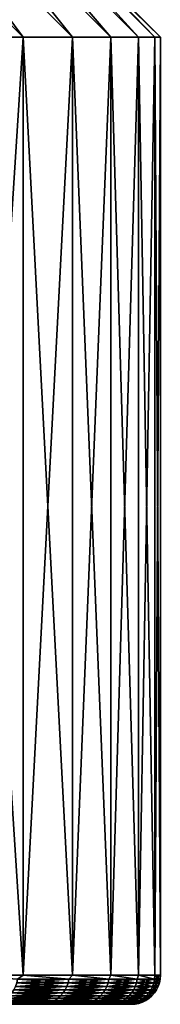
# Model space of a CAD drawing. Header units: millimetres. Extents: x -125 to 1250, y 4 to 1899.
# Tile 465 of 656: x 123.54 to 125, y 5 to 15.18. Entities that reach past the tile are written whole.
import ezdxf

# ---------------------------------------------------------------- set-up
doc = ezdxf.new("R2010")
doc.units = ezdxf.units.MM
doc.header["$LTSCALE"] = 3.583593
for name, color, linetype in [('20', 7, 'CONTINUOUS'), ('22', 7, 'CONTINUOUS'), ('23', 7, 'CONTINUOUS'), ('24', 7, 'CONTINUOUS'), ('25', 7, 'CONTINUOUS'), ('26', 7, 'CONTINUOUS'), ('27', 7, 'CONTINUOUS')]:
    doc.layers.add(name, color=color, linetype=linetype)

msp = doc.modelspace()

# ---------------------------------------------------------------- linework, layer by layer
at = {"layer": '20', "color": 7, "linetype": 'CONTINUOUS'}
for points in [[(-124.643, 5, 3.766), (0, 5, 4), (124.473, 5, 7.529), (-124.643, 5, 3.766)], [(-124.473, 5, 7.529), (-124.643, 5, 3.766), (124.473, 5, 7.529), (-124.473, 5, 7.529)], [(124.643, 5, -3.766), (0, 5, -4), (-124.473, 5, -7.529), (124.643, 5, -3.766)], [(-124.188, 5, 11.285), (-124.473, 5, 7.529), (124.188, 5, 11.285), (-124.188, 5, 11.285)], [(124.188, 5, 11.285), (-124.473, 5, 7.529), (124.473, 5, 7.529), (124.188, 5, 11.285)], [(124.473, 5, -7.529), (124.643, 5, -3.766), (-124.473, 5, -7.529), (124.473, 5, -7.529)], [(-124.188, 5, -11.285), (124.473, 5, -7.529), (-124.473, 5, -7.529), (-124.188, 5, -11.285)], [(-123.791, 5, 15.031), (-124.188, 5, 11.285), (123.791, 5, 15.031), (-123.791, 5, 15.031)], [(123.791, 5, 15.031), (-124.188, 5, 11.285), (124.188, 5, 11.285), (123.791, 5, 15.031)], [(124.188, 5, -11.285), (124.473, 5, -7.529), (-124.188, 5, -11.285), (124.188, 5, -11.285)], [(-123.791, 5, -15.031), (124.188, 5, -11.285), (-124.188, 5, -11.285), (-123.791, 5, -15.031)], [(123.28, 5, 18.763), (-123.791, 5, 15.031), (123.791, 5, 15.031), (123.28, 5, 18.763)], [(123.791, 5, -15.031), (124.188, 5, -11.285), (-123.791, 5, -15.031), (123.791, 5, -15.031)], [(-123.28, 5, -18.763), (123.791, 5, -15.031), (-123.791, 5, -15.031), (-123.28, 5, -18.763)], [(123.28, 5, -18.763), (123.791, 5, -15.031), (-123.28, 5, -18.763), (123.28, 5, -18.763)], [(0, 5, 4), (0.285, 5, 3.99), (124.473, 5, 7.529), (0, 5, 4)], [(0.285, 5, -3.99), (0, 5, -4), (124.643, 5, -3.766), (0.285, 5, -3.99)], [(0.569, 5, -3.959), (0.285, 5, -3.99), (124.643, 5, -3.766), (0.569, 5, -3.959)], [(0.285, 5, 3.99), (0.569, 5, 3.959), (124.473, 5, 7.529), (0.285, 5, 3.99)], [(0.85, 5, -3.909), (0.569, 5, -3.959), (124.643, 5, -3.766), (0.85, 5, -3.909)], [(0.569, 5, 3.959), (0.85, 5, 3.909), (124.473, 5, 7.529), (0.569, 5, 3.959)], [(1.127, 5, -3.838), (0.85, 5, -3.909), (124.643, 5, -3.766), (1.127, 5, -3.838)], [(0.85, 5, 3.909), (1.127, 5, 3.838), (124.473, 5, 7.529), (0.85, 5, 3.909)], [(1.398, 5, -3.748), (1.127, 5, -3.838), (124.643, 5, -3.766), (1.398, 5, -3.748)], [(1.127, 5, 3.838), (1.398, 5, 3.748), (124.643, 5, 3.766), (1.127, 5, 3.838)], [(124.473, 5, 7.529), (1.127, 5, 3.838), (124.643, 5, 3.766), (124.473, 5, 7.529)], [(1.662, 5, -3.639), (1.398, 5, -3.748), (124.7, 5), (1.662, 5, -3.639)], [(124.7, 5), (1.398, 5, -3.748), (124.643, 5, -3.766), (124.7, 5)], [(1.398, 5, 3.748), (1.662, 5, 3.639), (124.643, 5, 3.766), (1.398, 5, 3.748)], [(1.917, 5, -3.511), (1.662, 5, -3.639), (124.7, 5), (1.917, 5, -3.511)], [(1.662, 5, 3.639), (1.917, 5, 3.511), (124.643, 5, 3.766), (1.662, 5, 3.639)], [(2.163, 5, -3.365), (1.917, 5, -3.511), (124.7, 5), (2.163, 5, -3.365)], [(1.917, 5, 3.511), (2.163, 5, 3.365), (124.643, 5, 3.766), (1.917, 5, 3.511)], [(2.397, 5, -3.202), (2.163, 5, -3.365), (124.7, 5), (2.397, 5, -3.202)], [(2.163, 5, 3.365), (2.397, 5, 3.202), (124.643, 5, 3.766), (2.163, 5, 3.365)], [(2.619, 5, -3.023), (2.397, 5, -3.202), (124.7, 5), (2.619, 5, -3.023)], [(2.397, 5, 3.202), (2.619, 5, 3.023), (124.643, 5, 3.766), (2.397, 5, 3.202)], [(2.828, 5, -2.828), (2.619, 5, -3.023), (124.7, 5), (2.828, 5, -2.828)], [(2.619, 5, 3.023), (2.828, 5, 2.828), (124.643, 5, 3.766), (2.619, 5, 3.023)], [(3.023, 5, -2.619), (2.828, 5, -2.828), (124.7, 5), (3.023, 5, -2.619)], [(2.828, 5, 2.828), (3.023, 5, 2.619), (124.643, 5, 3.766), (2.828, 5, 2.828)], [(3.202, 5, -2.397), (3.023, 5, -2.619), (124.7, 5), (3.202, 5, -2.397)], [(3.023, 5, 2.619), (3.202, 5, 2.397), (124.643, 5, 3.766), (3.023, 5, 2.619)], [(3.365, 5, -2.163), (3.202, 5, -2.397), (124.7, 5), (3.365, 5, -2.163)], [(3.202, 5, 2.397), (3.365, 5, 2.163), (124.643, 5, 3.766), (3.202, 5, 2.397)], [(3.511, 5, -1.917), (3.365, 5, -2.163), (124.7, 5), (3.511, 5, -1.917)], [(3.365, 5, 2.163), (3.511, 5, 1.917), (124.643, 5, 3.766), (3.365, 5, 2.163)], [(3.639, 5, -1.662), (3.511, 5, -1.917), (124.7, 5), (3.639, 5, -1.662)], [(3.511, 5, 1.917), (3.639, 5, 1.662), (124.643, 5, 3.766), (3.511, 5, 1.917)], [(3.748, 5, -1.398), (3.639, 5, -1.662), (124.7, 5), (3.748, 5, -1.398)], [(3.639, 5, 1.662), (3.748, 5, 1.398), (124.643, 5, 3.766), (3.639, 5, 1.662)], [(3.838, 5, -1.127), (3.748, 5, -1.398), (124.7, 5), (3.838, 5, -1.127)], [(3.748, 5, 1.398), (3.838, 5, 1.127), (124.643, 5, 3.766), (3.748, 5, 1.398)], [(3.909, 5, -0.85), (3.838, 5, -1.127), (124.7, 5), (3.909, 5, -0.85)], [(3.838, 5, 1.127), (3.909, 5, 0.85), (124.643, 5, 3.766), (3.838, 5, 1.127)], [(3.959, 5, -0.569), (3.909, 5, -0.85), (124.7, 5), (3.959, 5, -0.569)], [(3.909, 5, 0.85), (3.959, 5, 0.569), (124.643, 5, 3.766), (3.909, 5, 0.85)], [(3.99, 5, -0.285), (3.959, 5, -0.569), (124.7, 5), (3.99, 5, -0.285)], [(3.959, 5, 0.569), (3.99, 5, 0.285), (124.643, 5, 3.766), (3.959, 5, 0.569)], [(4, 5), (3.99, 5, -0.285), (124.7, 5), (4, 5)], [(3.99, 5, 0.285), (4, 5), (124.643, 5, 3.766), (3.99, 5, 0.285)], [(124.643, 5, 3.766), (4, 5), (124.7, 5), (124.643, 5, 3.766)]]:
    msp.add_3dface(points, dxfattribs=at)
at = {"layer": '22', "color": 7, "linetype": 'CONTINUOUS'}
for points in [[(122.952, 15, -22.532), (123.577, 15, -18.808), (122.952, 5.3, -22.532), (122.952, 15, -22.532)], [(122.952, 5.3, -22.532), (123.577, 15, -18.808), (123.577, 5.3, -18.808), (122.952, 5.3, -22.532)], [(123.577, 15, -18.808), (124.089, 15, -15.067), (123.577, 5.3, -18.808), (123.577, 15, -18.808)], [(123.577, 5.3, -18.808), (124.089, 15, -15.067), (124.089, 5.3, -15.067), (123.577, 5.3, -18.808)], [(124.089, 15, -15.067), (124.487, 15, -11.312), (124.089, 5.3, -15.067), (124.089, 15, -15.067)], [(124.089, 5.3, -15.067), (124.487, 15, -11.312), (124.487, 5.3, -11.312), (124.089, 5.3, -15.067)], [(124.487, 15, -11.312), (124.772, 15, -7.547), (124.487, 5.3, -11.312), (124.487, 15, -11.312)], [(124.487, 5.3, -11.312), (124.772, 15, -7.547), (124.772, 5.3, -7.547), (124.487, 5.3, -11.312)], [(124.772, 15, -7.547), (124.943, 15, -3.775), (124.772, 5.3, -7.547), (124.772, 15, -7.547)], [(124.772, 5.3, -7.547), (124.943, 15, -3.775), (124.943, 5.3, -3.775), (124.772, 5.3, -7.547)], [(124.943, 15, -3.775), (125, 15), (124.943, 5.3, -3.775), (124.943, 15, -3.775)], [(124.943, 5.3, -3.775), (125, 15), (125, 5.3), (124.943, 5.3, -3.775)]]:
    msp.add_3dface(points, dxfattribs=at)
at = {"layer": '23', "color": 7, "linetype": 'CONTINUOUS'}
for points in [[(123.577, 15, 18.808), (122.952, 15, 22.532), (123.577, 5.3, 18.808), (123.577, 15, 18.808)], [(123.577, 5.3, 18.808), (122.952, 15, 22.532), (122.952, 5.3, 22.532), (123.577, 5.3, 18.808)], [(124.089, 15, 15.067), (123.577, 15, 18.808), (124.089, 5.3, 15.067), (124.089, 15, 15.067)], [(124.089, 5.3, 15.067), (123.577, 15, 18.808), (123.577, 5.3, 18.808), (124.089, 5.3, 15.067)], [(124.487, 15, 11.312), (124.089, 15, 15.067), (124.487, 5.3, 11.312), (124.487, 15, 11.312)], [(124.487, 5.3, 11.312), (124.089, 15, 15.067), (124.089, 5.3, 15.067), (124.487, 5.3, 11.312)], [(124.772, 15, 7.547), (124.487, 15, 11.312), (124.772, 5.3, 7.547), (124.772, 15, 7.547)], [(124.772, 5.3, 7.547), (124.487, 15, 11.312), (124.487, 5.3, 11.312), (124.772, 5.3, 7.547)], [(124.943, 15, 3.775), (124.772, 15, 7.547), (124.943, 5.3, 3.775), (124.943, 15, 3.775)], [(124.943, 5.3, 3.775), (124.772, 15, 7.547), (124.772, 5.3, 7.547), (124.943, 5.3, 3.775)], [(125, 5.3), (125, 15), (124.943, 15, 3.775), (125, 5.3)], [(125, 5.3), (124.943, 15, 3.775), (124.943, 5.3, 3.775), (125, 5.3)]]:
    msp.add_3dface(points, dxfattribs=at)
at = {"layer": '24', "color": 7, "linetype": 'CONTINUOUS'}
for points in [[(123.577, 5.3, 18.808), (122.952, 5.3, 22.532), (123.518, 5.261, 19.174), (123.577, 5.3, 18.808)], [(123.577, 5.3, 18.808), (123.518, 5.261, 19.174), (124.05, 5.261, 15.361), (123.577, 5.3, 18.808)], [(124.089, 5.3, 15.067), (123.577, 5.3, 18.808), (124.05, 5.261, 15.361), (124.089, 5.3, 15.067)], [(124.089, 5.3, 15.067), (124.05, 5.261, 15.361), (124.464, 5.261, 11.533), (124.089, 5.3, 15.067)], [(124.487, 5.3, 11.312), (124.089, 5.3, 15.067), (124.464, 5.261, 11.533), (124.487, 5.3, 11.312)], [(124.487, 5.3, 11.312), (124.464, 5.261, 11.533), (124.76, 5.261, 7.695), (124.487, 5.3, 11.312)], [(124.772, 5.3, 7.547), (124.487, 5.3, 11.312), (124.76, 5.261, 7.695), (124.772, 5.3, 7.547)], [(124.772, 5.3, 7.547), (124.76, 5.261, 7.695), (124.938, 5.261, 3.849), (124.772, 5.3, 7.547)], [(124.943, 5.3, 3.775), (124.772, 5.3, 7.547), (124.938, 5.261, 3.849), (124.943, 5.3, 3.775)], [(124.943, 5.3, 3.775), (124.938, 5.261, 3.849), (124.997, 5.261), (124.943, 5.3, 3.775)], [(125, 5.3), (124.943, 5.3, 3.775), (124.997, 5.261), (125, 5.3)], [(123.498, 5.185, 19.17), (124.03, 5.185, 15.358), (123.511, 5.223, 19.172), (123.498, 5.185, 19.17)], [(123.511, 5.223, 19.172), (124.043, 5.223, 15.36), (123.518, 5.261, 19.174), (123.511, 5.223, 19.172)], [(123.511, 5.223, 19.172), (124.03, 5.185, 15.358), (124.043, 5.223, 15.36), (123.511, 5.223, 19.172)], [(123.518, 5.261, 19.174), (124.043, 5.223, 15.36), (124.05, 5.261, 15.361), (123.518, 5.261, 19.174)], [(124.03, 5.185, 15.358), (124.444, 5.185, 11.531), (124.043, 5.223, 15.36), (124.03, 5.185, 15.358)], [(124.043, 5.223, 15.36), (124.457, 5.223, 11.533), (124.05, 5.261, 15.361), (124.043, 5.223, 15.36)], [(124.043, 5.223, 15.36), (124.444, 5.185, 11.531), (124.457, 5.223, 11.533), (124.043, 5.223, 15.36)], [(124.05, 5.261, 15.361), (124.457, 5.223, 11.533), (124.464, 5.261, 11.533), (124.05, 5.261, 15.361)], [(124.444, 5.185, 11.531), (124.74, 5.185, 7.694), (124.457, 5.223, 11.533), (124.444, 5.185, 11.531)], [(124.457, 5.223, 11.533), (124.753, 5.223, 7.694), (124.464, 5.261, 11.533), (124.457, 5.223, 11.533)], [(124.457, 5.223, 11.533), (124.74, 5.185, 7.694), (124.753, 5.223, 7.694), (124.457, 5.223, 11.533)], [(124.464, 5.261, 11.533), (124.753, 5.223, 7.694), (124.76, 5.261, 7.695), (124.464, 5.261, 11.533)], [(124.74, 5.185, 7.694), (124.918, 5.185, 3.849), (124.753, 5.223, 7.694), (124.74, 5.185, 7.694)], [(124.753, 5.223, 7.694), (124.931, 5.223, 3.849), (124.76, 5.261, 7.695), (124.753, 5.223, 7.694)], [(124.753, 5.223, 7.694), (124.918, 5.185, 3.849), (124.931, 5.223, 3.849), (124.753, 5.223, 7.694)], [(124.76, 5.261, 7.695), (124.931, 5.223, 3.849), (124.938, 5.261, 3.849), (124.76, 5.261, 7.695)], [(124.918, 5.185, 3.849), (124.977, 5.185), (124.931, 5.223, 3.849), (124.918, 5.185, 3.849)], [(124.931, 5.223, 3.849), (124.99, 5.223), (124.938, 5.261, 3.849), (124.931, 5.223, 3.849)], [(124.931, 5.223, 3.849), (124.977, 5.185), (124.99, 5.223), (124.931, 5.223, 3.849)], [(124.938, 5.261, 3.849), (124.99, 5.223), (124.997, 5.261), (124.938, 5.261, 3.849)], [(123.434, 5.088, 19.16), (123.965, 5.088, 15.35), (123.46, 5.118, 19.164), (123.434, 5.088, 19.16)], [(123.46, 5.118, 19.164), (123.991, 5.118, 15.353), (123.481, 5.15, 19.168), (123.46, 5.118, 19.164)], [(123.46, 5.118, 19.164), (123.965, 5.088, 15.35), (123.991, 5.118, 15.353), (123.46, 5.118, 19.164)], [(123.481, 5.15, 19.168), (124.013, 5.15, 15.356), (123.498, 5.185, 19.17), (123.481, 5.15, 19.168)], [(123.481, 5.15, 19.168), (123.991, 5.118, 15.353), (124.013, 5.15, 15.356), (123.481, 5.15, 19.168)], [(123.498, 5.185, 19.17), (124.013, 5.15, 15.356), (124.03, 5.185, 15.358), (123.498, 5.185, 19.17)], [(123.965, 5.088, 15.35), (124.379, 5.088, 11.525), (123.991, 5.118, 15.353), (123.965, 5.088, 15.35)], [(123.991, 5.118, 15.353), (124.405, 5.118, 11.528), (124.013, 5.15, 15.356), (123.991, 5.118, 15.353)], [(123.991, 5.118, 15.353), (124.379, 5.088, 11.525), (124.405, 5.118, 11.528), (123.991, 5.118, 15.353)], [(124.013, 5.15, 15.356), (124.427, 5.15, 11.53), (124.03, 5.185, 15.358), (124.013, 5.15, 15.356)], [(124.013, 5.15, 15.356), (124.405, 5.118, 11.528), (124.427, 5.15, 11.53), (124.013, 5.15, 15.356)], [(124.03, 5.185, 15.358), (124.427, 5.15, 11.53), (124.444, 5.185, 11.531), (124.03, 5.185, 15.358)], [(124.379, 5.088, 11.525), (124.675, 5.088, 7.69), (124.405, 5.118, 11.528), (124.379, 5.088, 11.525)], [(124.405, 5.118, 11.528), (124.701, 5.118, 7.691), (124.427, 5.15, 11.53), (124.405, 5.118, 11.528)], [(124.405, 5.118, 11.528), (124.675, 5.088, 7.69), (124.701, 5.118, 7.691), (124.405, 5.118, 11.528)], [(124.427, 5.15, 11.53), (124.723, 5.15, 7.693), (124.444, 5.185, 11.531), (124.427, 5.15, 11.53)], [(124.427, 5.15, 11.53), (124.701, 5.118, 7.691), (124.723, 5.15, 7.693), (124.427, 5.15, 11.53)], [(124.444, 5.185, 11.531), (124.723, 5.15, 7.693), (124.74, 5.185, 7.694), (124.444, 5.185, 11.531)], [(124.675, 5.088, 7.69), (124.853, 5.088, 3.847), (124.701, 5.118, 7.691), (124.675, 5.088, 7.69)], [(124.701, 5.118, 7.691), (124.879, 5.118, 3.847), (124.723, 5.15, 7.693), (124.701, 5.118, 7.691)], [(124.701, 5.118, 7.691), (124.853, 5.088, 3.847), (124.879, 5.118, 3.847), (124.701, 5.118, 7.691)], [(124.723, 5.15, 7.693), (124.901, 5.15, 3.848), (124.74, 5.185, 7.694), (124.723, 5.15, 7.693)], [(124.723, 5.15, 7.693), (124.879, 5.118, 3.847), (124.901, 5.15, 3.848), (124.723, 5.15, 7.693)], [(124.74, 5.185, 7.694), (124.901, 5.15, 3.848), (124.918, 5.185, 3.849), (124.74, 5.185, 7.694)], [(124.853, 5.088, 3.847), (124.912, 5.088), (124.879, 5.118, 3.847), (124.853, 5.088, 3.847)], [(124.879, 5.118, 3.847), (124.938, 5.118), (124.901, 5.15, 3.848), (124.879, 5.118, 3.847)], [(124.879, 5.118, 3.847), (124.912, 5.088), (124.938, 5.118), (124.879, 5.118, 3.847)], [(124.901, 5.15, 3.848), (124.96, 5.15), (124.918, 5.185, 3.849), (124.901, 5.15, 3.848)], [(124.901, 5.15, 3.848), (124.938, 5.118), (124.96, 5.15), (124.901, 5.15, 3.848)], [(124.918, 5.185, 3.849), (124.96, 5.15), (124.977, 5.185), (124.918, 5.185, 3.849)], [(123.263, 5.003, 19.134), (123.794, 5.003, 15.329), (123.301, 5.01, 19.14), (123.263, 5.003, 19.134)], [(123.263, 5.003, 19.134), (123.28, 5, 18.763), (123.794, 5.003, 15.329), (123.263, 5.003, 19.134)], [(123.28, 5, 18.763), (123.791, 5, 15.031), (123.794, 5.003, 15.329), (123.28, 5, 18.763)], [(123.301, 5.01, 19.14), (123.832, 5.01, 15.334), (123.338, 5.023, 19.146), (123.301, 5.01, 19.14)], [(123.301, 5.01, 19.14), (123.794, 5.003, 15.329), (123.832, 5.01, 15.334), (123.301, 5.01, 19.14)], [(123.338, 5.023, 19.146), (123.869, 5.023, 15.338), (123.373, 5.04, 19.151), (123.338, 5.023, 19.146)], [(123.338, 5.023, 19.146), (123.832, 5.01, 15.334), (123.869, 5.023, 15.338), (123.338, 5.023, 19.146)], [(123.373, 5.04, 19.151), (123.904, 5.04, 15.343), (123.405, 5.062, 19.156), (123.373, 5.04, 19.151)], [(123.373, 5.04, 19.151), (123.869, 5.023, 15.338), (123.904, 5.04, 15.343), (123.373, 5.04, 19.151)], [(123.405, 5.062, 19.156), (123.936, 5.062, 15.347), (123.434, 5.088, 19.16), (123.405, 5.062, 19.156)], [(123.405, 5.062, 19.156), (123.904, 5.04, 15.343), (123.936, 5.062, 15.347), (123.405, 5.062, 19.156)], [(123.434, 5.088, 19.16), (123.936, 5.062, 15.347), (123.965, 5.088, 15.35), (123.434, 5.088, 19.16)], [(123.791, 5, 15.031), (124.188, 5, 11.285), (124.207, 5.003, 11.509), (123.791, 5, 15.031)], [(123.794, 5.003, 15.329), (123.791, 5, 15.031), (124.207, 5.003, 11.509), (123.794, 5.003, 15.329)], [(123.794, 5.003, 15.329), (124.207, 5.003, 11.509), (123.832, 5.01, 15.334), (123.794, 5.003, 15.329)], [(123.832, 5.01, 15.334), (124.245, 5.01, 11.513), (123.869, 5.023, 15.338), (123.832, 5.01, 15.334)], [(123.832, 5.01, 15.334), (124.207, 5.003, 11.509), (124.245, 5.01, 11.513), (123.832, 5.01, 15.334)], [(123.869, 5.023, 15.338), (124.282, 5.023, 11.516), (123.904, 5.04, 15.343), (123.869, 5.023, 15.338)], [(123.869, 5.023, 15.338), (124.245, 5.01, 11.513), (124.282, 5.023, 11.516), (123.869, 5.023, 15.338)], [(123.904, 5.04, 15.343), (124.318, 5.04, 11.52), (123.936, 5.062, 15.347), (123.904, 5.04, 15.343)], [(123.904, 5.04, 15.343), (124.282, 5.023, 11.516), (124.318, 5.04, 11.52), (123.904, 5.04, 15.343)], [(123.936, 5.062, 15.347), (124.35, 5.062, 11.523), (123.965, 5.088, 15.35), (123.936, 5.062, 15.347)], [(123.936, 5.062, 15.347), (124.318, 5.04, 11.52), (124.35, 5.062, 11.523), (123.936, 5.062, 15.347)], [(123.965, 5.088, 15.35), (124.35, 5.062, 11.523), (124.379, 5.088, 11.525), (123.965, 5.088, 15.35)], [(124.188, 5, 11.285), (124.473, 5, 7.529), (124.503, 5.003, 7.679), (124.188, 5, 11.285)], [(124.207, 5.003, 11.509), (124.188, 5, 11.285), (124.503, 5.003, 7.679), (124.207, 5.003, 11.509)], [(124.207, 5.003, 11.509), (124.503, 5.003, 7.679), (124.245, 5.01, 11.513), (124.207, 5.003, 11.509)], [(124.245, 5.01, 11.513), (124.541, 5.01, 7.681), (124.282, 5.023, 11.516), (124.245, 5.01, 11.513)], [(124.245, 5.01, 11.513), (124.503, 5.003, 7.679), (124.541, 5.01, 7.681), (124.245, 5.01, 11.513)], [(124.282, 5.023, 11.516), (124.578, 5.023, 7.684), (124.318, 5.04, 11.52), (124.282, 5.023, 11.516)], [(124.282, 5.023, 11.516), (124.541, 5.01, 7.681), (124.578, 5.023, 7.684), (124.282, 5.023, 11.516)], [(124.318, 5.04, 11.52), (124.613, 5.04, 7.686), (124.35, 5.062, 11.523), (124.318, 5.04, 11.52)], [(124.318, 5.04, 11.52), (124.578, 5.023, 7.684), (124.613, 5.04, 7.686), (124.318, 5.04, 11.52)], [(124.35, 5.062, 11.523), (124.646, 5.062, 7.688), (124.379, 5.088, 11.525), (124.35, 5.062, 11.523)], [(124.35, 5.062, 11.523), (124.613, 5.04, 7.686), (124.646, 5.062, 7.688), (124.35, 5.062, 11.523)], [(124.379, 5.088, 11.525), (124.646, 5.062, 7.688), (124.675, 5.088, 7.69), (124.379, 5.088, 11.525)], [(124.473, 5, 7.529), (124.643, 5, 3.766), (124.68, 5.003, 3.841), (124.473, 5, 7.529)], [(124.503, 5.003, 7.679), (124.473, 5, 7.529), (124.68, 5.003, 3.841), (124.503, 5.003, 7.679)], [(124.503, 5.003, 7.679), (124.68, 5.003, 3.841), (124.541, 5.01, 7.681), (124.503, 5.003, 7.679)], [(124.541, 5.01, 7.681), (124.719, 5.01, 3.843), (124.578, 5.023, 7.684), (124.541, 5.01, 7.681)], [(124.541, 5.01, 7.681), (124.68, 5.003, 3.841), (124.719, 5.01, 3.843), (124.541, 5.01, 7.681)], [(124.578, 5.023, 7.684), (124.756, 5.023, 3.844), (124.613, 5.04, 7.686), (124.578, 5.023, 7.684)], [(124.578, 5.023, 7.684), (124.719, 5.01, 3.843), (124.756, 5.023, 3.844), (124.578, 5.023, 7.684)], [(124.613, 5.04, 7.686), (124.791, 5.04, 3.845), (124.646, 5.062, 7.688), (124.613, 5.04, 7.686)], [(124.613, 5.04, 7.686), (124.756, 5.023, 3.844), (124.791, 5.04, 3.845), (124.613, 5.04, 7.686)], [(124.643, 5, 3.766), (124.7, 5), (124.68, 5.003, 3.841), (124.643, 5, 3.766)], [(124.646, 5.062, 7.688), (124.824, 5.062, 3.846), (124.675, 5.088, 7.69), (124.646, 5.062, 7.688)], [(124.646, 5.062, 7.688), (124.791, 5.04, 3.845), (124.824, 5.062, 3.846), (124.646, 5.062, 7.688)], [(124.675, 5.088, 7.69), (124.824, 5.062, 3.846), (124.853, 5.088, 3.847), (124.675, 5.088, 7.69)], [(124.68, 5.003, 3.841), (124.739, 5.003), (124.719, 5.01, 3.843), (124.68, 5.003, 3.841)], [(124.68, 5.003, 3.841), (124.7, 5), (124.739, 5.003), (124.68, 5.003, 3.841)], [(124.719, 5.01, 3.843), (124.778, 5.01), (124.756, 5.023, 3.844), (124.719, 5.01, 3.843)], [(124.719, 5.01, 3.843), (124.739, 5.003), (124.778, 5.01), (124.719, 5.01, 3.843)], [(124.756, 5.023, 3.844), (124.815, 5.023), (124.791, 5.04, 3.845), (124.756, 5.023, 3.844)], [(124.756, 5.023, 3.844), (124.778, 5.01), (124.815, 5.023), (124.756, 5.023, 3.844)], [(124.791, 5.04, 3.845), (124.85, 5.04), (124.824, 5.062, 3.846), (124.791, 5.04, 3.845)], [(124.791, 5.04, 3.845), (124.815, 5.023), (124.85, 5.04), (124.791, 5.04, 3.845)], [(124.824, 5.062, 3.846), (124.883, 5.062), (124.853, 5.088, 3.847), (124.824, 5.062, 3.846)], [(124.824, 5.062, 3.846), (124.85, 5.04), (124.883, 5.062), (124.824, 5.062, 3.846)], [(124.853, 5.088, 3.847), (124.883, 5.062), (124.912, 5.088), (124.853, 5.088, 3.847)]]:
    msp.add_3dface(points, dxfattribs=at)
at = {"layer": '25', "color": 7, "linetype": 'CONTINUOUS'}
for points in [[(122.952, 5.3, -22.532), (123.577, 5.3, -18.808), (123.518, 5.261, -19.174), (122.952, 5.3, -22.532)], [(123.577, 5.3, -18.808), (124.05, 5.261, -15.361), (123.518, 5.261, -19.174), (123.577, 5.3, -18.808)], [(123.577, 5.3, -18.808), (124.089, 5.3, -15.067), (124.05, 5.261, -15.361), (123.577, 5.3, -18.808)], [(124.089, 5.3, -15.067), (124.464, 5.261, -11.533), (124.05, 5.261, -15.361), (124.089, 5.3, -15.067)], [(124.089, 5.3, -15.067), (124.487, 5.3, -11.312), (124.464, 5.261, -11.533), (124.089, 5.3, -15.067)], [(124.487, 5.3, -11.312), (124.76, 5.261, -7.695), (124.464, 5.261, -11.533), (124.487, 5.3, -11.312)], [(124.487, 5.3, -11.312), (124.772, 5.3, -7.547), (124.76, 5.261, -7.695), (124.487, 5.3, -11.312)], [(124.772, 5.3, -7.547), (124.938, 5.261, -3.849), (124.76, 5.261, -7.695), (124.772, 5.3, -7.547)], [(124.772, 5.3, -7.547), (124.943, 5.3, -3.775), (124.938, 5.261, -3.849), (124.772, 5.3, -7.547)], [(124.943, 5.3, -3.775), (125, 5.3), (124.938, 5.261, -3.849), (124.943, 5.3, -3.775)], [(125, 5.3), (124.997, 5.261), (124.938, 5.261, -3.849), (125, 5.3)], [(124.03, 5.185, -15.358), (123.498, 5.185, -19.17), (124.043, 5.223, -15.36), (124.03, 5.185, -15.358)], [(124.043, 5.223, -15.36), (123.498, 5.185, -19.17), (123.511, 5.223, -19.172), (124.043, 5.223, -15.36)], [(124.043, 5.223, -15.36), (123.511, 5.223, -19.172), (124.05, 5.261, -15.361), (124.043, 5.223, -15.36)], [(124.05, 5.261, -15.361), (123.511, 5.223, -19.172), (123.518, 5.261, -19.174), (124.05, 5.261, -15.361)], [(124.444, 5.185, -11.531), (124.03, 5.185, -15.358), (124.457, 5.223, -11.533), (124.444, 5.185, -11.531)], [(124.457, 5.223, -11.533), (124.03, 5.185, -15.358), (124.043, 5.223, -15.36), (124.457, 5.223, -11.533)], [(124.457, 5.223, -11.533), (124.043, 5.223, -15.36), (124.464, 5.261, -11.533), (124.457, 5.223, -11.533)], [(124.464, 5.261, -11.533), (124.043, 5.223, -15.36), (124.05, 5.261, -15.361), (124.464, 5.261, -11.533)], [(124.74, 5.185, -7.694), (124.444, 5.185, -11.531), (124.753, 5.223, -7.694), (124.74, 5.185, -7.694)], [(124.753, 5.223, -7.694), (124.444, 5.185, -11.531), (124.457, 5.223, -11.533), (124.753, 5.223, -7.694)], [(124.753, 5.223, -7.694), (124.457, 5.223, -11.533), (124.76, 5.261, -7.695), (124.753, 5.223, -7.694)], [(124.76, 5.261, -7.695), (124.457, 5.223, -11.533), (124.464, 5.261, -11.533), (124.76, 5.261, -7.695)], [(124.918, 5.185, -3.849), (124.74, 5.185, -7.694), (124.931, 5.223, -3.849), (124.918, 5.185, -3.849)], [(124.931, 5.223, -3.849), (124.74, 5.185, -7.694), (124.753, 5.223, -7.694), (124.931, 5.223, -3.849)], [(124.931, 5.223, -3.849), (124.753, 5.223, -7.694), (124.938, 5.261, -3.849), (124.931, 5.223, -3.849)], [(124.938, 5.261, -3.849), (124.753, 5.223, -7.694), (124.76, 5.261, -7.695), (124.938, 5.261, -3.849)], [(124.99, 5.223), (124.977, 5.185), (124.918, 5.185, -3.849), (124.99, 5.223)], [(124.99, 5.223), (124.918, 5.185, -3.849), (124.931, 5.223, -3.849), (124.99, 5.223)], [(124.997, 5.261), (124.99, 5.223), (124.931, 5.223, -3.849), (124.997, 5.261)], [(124.997, 5.261), (124.931, 5.223, -3.849), (124.938, 5.261, -3.849), (124.997, 5.261)], [(123.965, 5.088, -15.35), (123.434, 5.088, -19.16), (123.991, 5.118, -15.353), (123.965, 5.088, -15.35)], [(123.991, 5.118, -15.353), (123.434, 5.088, -19.16), (123.46, 5.118, -19.164), (123.991, 5.118, -15.353)], [(123.991, 5.118, -15.353), (123.46, 5.118, -19.164), (124.013, 5.15, -15.356), (123.991, 5.118, -15.353)], [(124.013, 5.15, -15.356), (123.46, 5.118, -19.164), (123.481, 5.15, -19.168), (124.013, 5.15, -15.356)], [(124.013, 5.15, -15.356), (123.481, 5.15, -19.168), (124.03, 5.185, -15.358), (124.013, 5.15, -15.356)], [(124.03, 5.185, -15.358), (123.481, 5.15, -19.168), (123.498, 5.185, -19.17), (124.03, 5.185, -15.358)], [(124.379, 5.088, -11.525), (123.965, 5.088, -15.35), (124.405, 5.118, -11.528), (124.379, 5.088, -11.525)], [(124.405, 5.118, -11.528), (123.965, 5.088, -15.35), (123.991, 5.118, -15.353), (124.405, 5.118, -11.528)], [(124.405, 5.118, -11.528), (123.991, 5.118, -15.353), (124.427, 5.15, -11.53), (124.405, 5.118, -11.528)], [(124.427, 5.15, -11.53), (123.991, 5.118, -15.353), (124.013, 5.15, -15.356), (124.427, 5.15, -11.53)], [(124.427, 5.15, -11.53), (124.013, 5.15, -15.356), (124.444, 5.185, -11.531), (124.427, 5.15, -11.53)], [(124.444, 5.185, -11.531), (124.013, 5.15, -15.356), (124.03, 5.185, -15.358), (124.444, 5.185, -11.531)], [(124.675, 5.088, -7.69), (124.379, 5.088, -11.525), (124.701, 5.118, -7.691), (124.675, 5.088, -7.69)], [(124.701, 5.118, -7.691), (124.379, 5.088, -11.525), (124.405, 5.118, -11.528), (124.701, 5.118, -7.691)], [(124.701, 5.118, -7.691), (124.405, 5.118, -11.528), (124.723, 5.15, -7.693), (124.701, 5.118, -7.691)], [(124.723, 5.15, -7.693), (124.405, 5.118, -11.528), (124.427, 5.15, -11.53), (124.723, 5.15, -7.693)], [(124.723, 5.15, -7.693), (124.427, 5.15, -11.53), (124.74, 5.185, -7.694), (124.723, 5.15, -7.693)], [(124.74, 5.185, -7.694), (124.427, 5.15, -11.53), (124.444, 5.185, -11.531), (124.74, 5.185, -7.694)], [(124.853, 5.088, -3.847), (124.675, 5.088, -7.69), (124.879, 5.118, -3.847), (124.853, 5.088, -3.847)], [(124.879, 5.118, -3.847), (124.675, 5.088, -7.69), (124.701, 5.118, -7.691), (124.879, 5.118, -3.847)], [(124.879, 5.118, -3.847), (124.701, 5.118, -7.691), (124.901, 5.15, -3.848), (124.879, 5.118, -3.847)], [(124.901, 5.15, -3.848), (124.701, 5.118, -7.691), (124.723, 5.15, -7.693), (124.901, 5.15, -3.848)], [(124.901, 5.15, -3.848), (124.723, 5.15, -7.693), (124.918, 5.185, -3.849), (124.901, 5.15, -3.848)], [(124.918, 5.185, -3.849), (124.723, 5.15, -7.693), (124.74, 5.185, -7.694), (124.918, 5.185, -3.849)], [(124.938, 5.118), (124.912, 5.088), (124.853, 5.088, -3.847), (124.938, 5.118)], [(124.938, 5.118), (124.853, 5.088, -3.847), (124.879, 5.118, -3.847), (124.938, 5.118)], [(124.96, 5.15), (124.938, 5.118), (124.879, 5.118, -3.847), (124.96, 5.15)], [(124.96, 5.15), (124.879, 5.118, -3.847), (124.901, 5.15, -3.848), (124.96, 5.15)], [(124.977, 5.185), (124.96, 5.15), (124.901, 5.15, -3.848), (124.977, 5.185)], [(124.977, 5.185), (124.901, 5.15, -3.848), (124.918, 5.185, -3.849), (124.977, 5.185)], [(123.794, 5.003, -15.329), (123.263, 5.003, -19.134), (123.832, 5.01, -15.334), (123.794, 5.003, -15.329)], [(123.832, 5.01, -15.334), (123.263, 5.003, -19.134), (123.301, 5.01, -19.14), (123.832, 5.01, -15.334)], [(123.794, 5.003, -15.329), (123.28, 5, -18.763), (123.263, 5.003, -19.134), (123.794, 5.003, -15.329)], [(123.791, 5, -15.031), (123.28, 5, -18.763), (123.794, 5.003, -15.329), (123.791, 5, -15.031)], [(123.832, 5.01, -15.334), (123.301, 5.01, -19.14), (123.869, 5.023, -15.338), (123.832, 5.01, -15.334)], [(123.869, 5.023, -15.338), (123.301, 5.01, -19.14), (123.338, 5.023, -19.146), (123.869, 5.023, -15.338)], [(123.869, 5.023, -15.338), (123.338, 5.023, -19.146), (123.904, 5.04, -15.343), (123.869, 5.023, -15.338)], [(123.904, 5.04, -15.343), (123.338, 5.023, -19.146), (123.373, 5.04, -19.151), (123.904, 5.04, -15.343)], [(123.904, 5.04, -15.343), (123.373, 5.04, -19.151), (123.936, 5.062, -15.347), (123.904, 5.04, -15.343)], [(123.936, 5.062, -15.347), (123.373, 5.04, -19.151), (123.405, 5.062, -19.156), (123.936, 5.062, -15.347)], [(123.936, 5.062, -15.347), (123.405, 5.062, -19.156), (123.965, 5.088, -15.35), (123.936, 5.062, -15.347)], [(123.965, 5.088, -15.35), (123.405, 5.062, -19.156), (123.434, 5.088, -19.16), (123.965, 5.088, -15.35)], [(124.188, 5, -11.285), (123.791, 5, -15.031), (124.207, 5.003, -11.509), (124.188, 5, -11.285)], [(124.207, 5.003, -11.509), (123.791, 5, -15.031), (123.794, 5.003, -15.329), (124.207, 5.003, -11.509)], [(124.207, 5.003, -11.509), (123.794, 5.003, -15.329), (124.245, 5.01, -11.513), (124.207, 5.003, -11.509)], [(124.245, 5.01, -11.513), (123.794, 5.003, -15.329), (123.832, 5.01, -15.334), (124.245, 5.01, -11.513)], [(124.245, 5.01, -11.513), (123.832, 5.01, -15.334), (124.282, 5.023, -11.516), (124.245, 5.01, -11.513)], [(124.282, 5.023, -11.516), (123.832, 5.01, -15.334), (123.869, 5.023, -15.338), (124.282, 5.023, -11.516)], [(124.282, 5.023, -11.516), (123.869, 5.023, -15.338), (124.318, 5.04, -11.52), (124.282, 5.023, -11.516)], [(124.318, 5.04, -11.52), (123.869, 5.023, -15.338), (123.904, 5.04, -15.343), (124.318, 5.04, -11.52)], [(124.318, 5.04, -11.52), (123.904, 5.04, -15.343), (124.35, 5.062, -11.523), (124.318, 5.04, -11.52)], [(124.35, 5.062, -11.523), (123.904, 5.04, -15.343), (123.936, 5.062, -15.347), (124.35, 5.062, -11.523)], [(124.35, 5.062, -11.523), (123.936, 5.062, -15.347), (124.379, 5.088, -11.525), (124.35, 5.062, -11.523)], [(124.379, 5.088, -11.525), (123.936, 5.062, -15.347), (123.965, 5.088, -15.35), (124.379, 5.088, -11.525)], [(124.473, 5, -7.529), (124.188, 5, -11.285), (124.503, 5.003, -7.679), (124.473, 5, -7.529)], [(124.503, 5.003, -7.679), (124.188, 5, -11.285), (124.207, 5.003, -11.509), (124.503, 5.003, -7.679)], [(124.503, 5.003, -7.679), (124.207, 5.003, -11.509), (124.541, 5.01, -7.681), (124.503, 5.003, -7.679)], [(124.541, 5.01, -7.681), (124.207, 5.003, -11.509), (124.245, 5.01, -11.513), (124.541, 5.01, -7.681)], [(124.541, 5.01, -7.681), (124.245, 5.01, -11.513), (124.578, 5.023, -7.684), (124.541, 5.01, -7.681)], [(124.578, 5.023, -7.684), (124.245, 5.01, -11.513), (124.282, 5.023, -11.516), (124.578, 5.023, -7.684)], [(124.578, 5.023, -7.684), (124.282, 5.023, -11.516), (124.613, 5.04, -7.686), (124.578, 5.023, -7.684)], [(124.613, 5.04, -7.686), (124.282, 5.023, -11.516), (124.318, 5.04, -11.52), (124.613, 5.04, -7.686)], [(124.613, 5.04, -7.686), (124.318, 5.04, -11.52), (124.646, 5.062, -7.688), (124.613, 5.04, -7.686)], [(124.646, 5.062, -7.688), (124.318, 5.04, -11.52), (124.35, 5.062, -11.523), (124.646, 5.062, -7.688)], [(124.646, 5.062, -7.688), (124.35, 5.062, -11.523), (124.675, 5.088, -7.69), (124.646, 5.062, -7.688)], [(124.675, 5.088, -7.69), (124.35, 5.062, -11.523), (124.379, 5.088, -11.525), (124.675, 5.088, -7.69)], [(124.643, 5, -3.766), (124.473, 5, -7.529), (124.68, 5.003, -3.841), (124.643, 5, -3.766)], [(124.68, 5.003, -3.841), (124.473, 5, -7.529), (124.503, 5.003, -7.679), (124.68, 5.003, -3.841)], [(124.68, 5.003, -3.841), (124.503, 5.003, -7.679), (124.719, 5.01, -3.843), (124.68, 5.003, -3.841)], [(124.719, 5.01, -3.843), (124.503, 5.003, -7.679), (124.541, 5.01, -7.681), (124.719, 5.01, -3.843)], [(124.719, 5.01, -3.843), (124.541, 5.01, -7.681), (124.756, 5.023, -3.844), (124.719, 5.01, -3.843)], [(124.756, 5.023, -3.844), (124.541, 5.01, -7.681), (124.578, 5.023, -7.684), (124.756, 5.023, -3.844)], [(124.756, 5.023, -3.844), (124.578, 5.023, -7.684), (124.791, 5.04, -3.845), (124.756, 5.023, -3.844)], [(124.791, 5.04, -3.845), (124.578, 5.023, -7.684), (124.613, 5.04, -7.686), (124.791, 5.04, -3.845)], [(124.791, 5.04, -3.845), (124.613, 5.04, -7.686), (124.824, 5.062, -3.846), (124.791, 5.04, -3.845)], [(124.824, 5.062, -3.846), (124.613, 5.04, -7.686), (124.646, 5.062, -7.688), (124.824, 5.062, -3.846)], [(124.7, 5), (124.643, 5, -3.766), (124.739, 5.003), (124.7, 5)], [(124.739, 5.003), (124.643, 5, -3.766), (124.68, 5.003, -3.841), (124.739, 5.003)], [(124.824, 5.062, -3.846), (124.646, 5.062, -7.688), (124.853, 5.088, -3.847), (124.824, 5.062, -3.846)], [(124.853, 5.088, -3.847), (124.646, 5.062, -7.688), (124.675, 5.088, -7.69), (124.853, 5.088, -3.847)], [(124.778, 5.01), (124.739, 5.003), (124.68, 5.003, -3.841), (124.778, 5.01)], [(124.778, 5.01), (124.68, 5.003, -3.841), (124.719, 5.01, -3.843), (124.778, 5.01)], [(124.815, 5.023), (124.778, 5.01), (124.719, 5.01, -3.843), (124.815, 5.023)], [(124.815, 5.023), (124.719, 5.01, -3.843), (124.756, 5.023, -3.844), (124.815, 5.023)], [(124.85, 5.04), (124.815, 5.023), (124.756, 5.023, -3.844), (124.85, 5.04)], [(124.85, 5.04), (124.756, 5.023, -3.844), (124.791, 5.04, -3.845), (124.85, 5.04)], [(124.883, 5.062), (124.85, 5.04), (124.791, 5.04, -3.845), (124.883, 5.062)], [(124.883, 5.062), (124.791, 5.04, -3.845), (124.824, 5.062, -3.846), (124.883, 5.062)], [(124.912, 5.088), (124.883, 5.062), (124.824, 5.062, -3.846), (124.912, 5.088)], [(124.912, 5.088), (124.824, 5.062, -3.846), (124.853, 5.088, -3.847), (124.912, 5.088)]]:
    msp.add_3dface(points, dxfattribs=at)
at = {"layer": '26', "color": 7, "linetype": 'CONTINUOUS'}
for points in [[(121.572, 17, -18.685), (122.086, 17, -14.969), (123.577, 15, -18.808), (121.572, 17, -18.685)], [(121.572, 17, -18.685), (123.577, 15, -18.808), (122.952, 15, -22.532), (121.572, 17, -18.685)], [(122.086, 17, -14.969), (122.485, 17, -11.239), (124.089, 15, -15.067), (122.086, 17, -14.969)], [(122.086, 17, -14.969), (124.089, 15, -15.067), (123.577, 15, -18.808), (122.086, 17, -14.969)], [(122.485, 17, -11.239), (122.771, 17, -7.499), (124.487, 15, -11.312), (122.485, 17, -11.239)], [(122.485, 17, -11.239), (124.487, 15, -11.312), (124.089, 15, -15.067), (122.485, 17, -11.239)], [(122.771, 17, -7.499), (122.943, 17, -3.751), (124.772, 15, -7.547), (122.771, 17, -7.499)], [(122.771, 17, -7.499), (124.772, 15, -7.547), (124.487, 15, -11.312), (122.771, 17, -7.499)], [(122.943, 17, -3.751), (123, 17), (124.943, 15, -3.775), (122.943, 17, -3.751)], [(122.943, 17, -3.751), (124.943, 15, -3.775), (124.772, 15, -7.547), (122.943, 17, -3.751)], [(123, 17), (125, 15), (124.943, 15, -3.775), (123, 17)]]:
    msp.add_3dface(points, dxfattribs=at)
at = {"layer": '27', "color": 7, "linetype": 'CONTINUOUS'}
for points in [[(122.086, 17, 14.969), (121.572, 17, 18.685), (123.577, 15, 18.808), (122.086, 17, 14.969)], [(121.572, 17, 18.685), (122.952, 15, 22.532), (123.577, 15, 18.808), (121.572, 17, 18.685)], [(122.485, 17, 11.239), (122.086, 17, 14.969), (124.089, 15, 15.067), (122.485, 17, 11.239)], [(122.086, 17, 14.969), (123.577, 15, 18.808), (124.089, 15, 15.067), (122.086, 17, 14.969)], [(122.771, 17, 7.499), (122.485, 17, 11.239), (124.487, 15, 11.312), (122.771, 17, 7.499)], [(122.485, 17, 11.239), (124.089, 15, 15.067), (124.487, 15, 11.312), (122.485, 17, 11.239)], [(122.943, 17, 3.751), (122.771, 17, 7.499), (124.772, 15, 7.547), (122.943, 17, 3.751)], [(122.771, 17, 7.499), (124.487, 15, 11.312), (124.772, 15, 7.547), (122.771, 17, 7.499)], [(123, 17), (122.943, 17, 3.751), (125, 15), (123, 17)], [(125, 15), (122.943, 17, 3.751), (124.943, 15, 3.775), (125, 15)], [(122.943, 17, 3.751), (124.772, 15, 7.547), (124.943, 15, 3.775), (122.943, 17, 3.751)]]:
    msp.add_3dface(points, dxfattribs=at)

doc.saveas('drawing.dxf')
